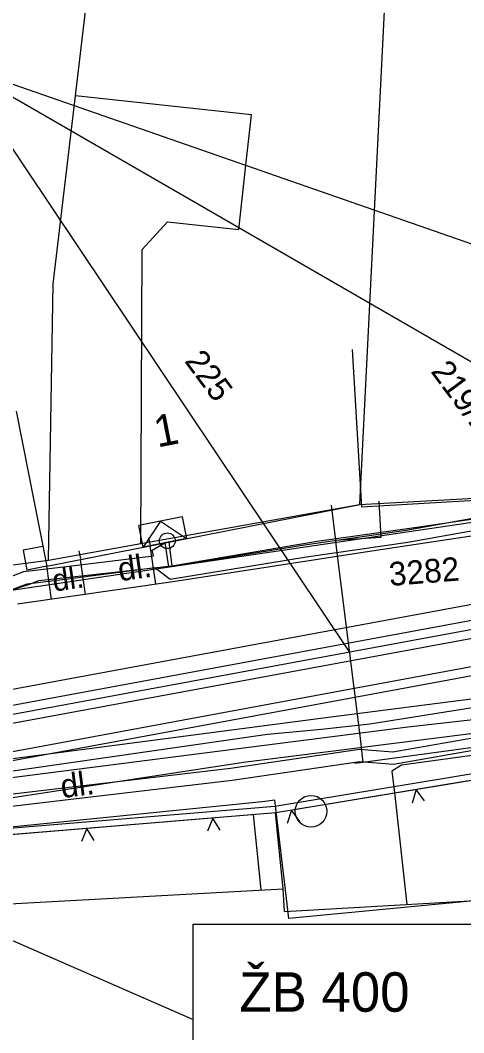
# Model space of a CAD drawing. Extents: x -601580 to 4, y -1204314 to 4.
# Drawn here: x -595935.25 to -595921.21, y -1202932.31 to -1202900.29 of the extents above; entities that cross this region are included whole.
import ezdxf

# ---------------------------------------------------------------- set-up
doc = ezdxf.new("R2010")
doc.units = 0
for name, color, linetype in [('00-EON NN', 7, 'Continuous'), ('00-EON VN', 7, 'Continuous'), ('00-INNOGY-NTL', 7, 'Continuous'), ('00-KN-HRANICE PARCEL', 7, 'Continuous'), ('00-KN-PARC. CISLA', 7, 'Continuous'), ('00-KN-VNITRNI KRESBA', 7, 'Continuous'), ('00-POLOHOPIS', 7, 'Continuous'), ('00-SITE KOM. KABEL', 7, 'Continuous'), ('11-REKONSTRUKCE  VYKOP', 7, 'Continuous'), ('11-REKONSTRUKCE KANALIZACE', 7, 'Continuous'), ('11-REKONSTRUKCE KANALIZACE OSA', 7, 'Continuous'), ('11-REKONSTRUKCE KANALIZACE POPIS', 7, 'Continuous'), ('11-REKONSTRUKCE VODOVOD', 7, 'Continuous'), ('Vrstva 26', 7, 'Continuous'), ('Vrstva 27', 7, 'Continuous'), ('Vrstva 28', 7, 'Continuous'), ('Vrstva 40', 7, 'Continuous'), ('Vrstva 6', 7, 'Continuous'), ('Vrstva 9', 7, 'Continuous')]:
    doc.layers.add(name, color=color, linetype=linetype)

# ---------------------------------------------------------------- blocks, each defined once
blk = doc.blocks.new('6.20_168')
at = {"layer": 'Vrstva 27'}
blk.add_circle((0, 0), 0.5, dxfattribs=at)
blk = doc.blocks.new('6.14A_344')
at = {"layer": 'Vrstva 28'}
blk.add_circle((0, 0), 0.25, dxfattribs=at)
blk = doc.blocks.new('DL_44')
at = {"layer": 'Vrstva 40'}
blk.add_text('dl.', height=0.75, rotation=0, dxfattribs=at).set_placement((-0.174, -0.375))
blk = doc.blocks.new('DL_50')
at = {"layer": 'Vrstva 40'}
blk.add_text('dl.', height=0.75, rotation=0, dxfattribs=at).set_placement((-0.175, -0.376))
blk = doc.blocks.new('VCHOD_2478')
at = {"layer": 'Vrstva 6'}
blk.add_line((0, 0.25), (0, 0), dxfattribs=at)
blk = doc.blocks.new('VCHOD_2480')
at = {"layer": 'Vrstva 6'}
blk.add_line((0, 0.25), (0, 0), dxfattribs=at)
blk = doc.blocks.new('NN630')
at = {"layer": 'Vrstva 9'}
for points in [[(-3, -700), (-703, 0)], [(-703, -700), (-703, 0), (697, 0), (697, -700)], [(-3, -700), (697, 0)], [(-703, -700), (697, -700)]]:
    blk.add_lwpolyline(points, dxfattribs=at)

msp = doc.modelspace()

# ---------------------------------------------------------------- linework, layer by layer
at = {"layer": '00-EON NN'}
for points in [[(-595935.843, -1202917.993), (-595935.131, -1202917.725), (-595933.791, -1202917.568), (-595931.031, -1202917.23), (-595931.068, -1202917.046), (-595930.67, -1202916.817), (-595930.553, -1202917.574), (-595926.25, -1202916.878), (-595923.037, -1202916.41), (-595919.538, -1202915.786), (-595916.043, -1202915.47), (-595913.823, -1202915.341), (-595911.676, -1202915.23), (-595910.925, -1202914.984), (-595910.144, -1202915.164), (-595908.114, -1202915.114), (-595906.922, -1202915.126), (-595905.67, -1202915.046), (-595905.669, -1202914.841), (-595905.267, -1202914.67), (-595905.271, -1202915.221), (-595901.898, -1202915.088), (-595896.397, -1202914.994)], [(-595907.635, -1202923.072), (-595907.693, -1202921.594), (-595912.623, -1202921.652), (-595914.734, -1202921.856), (-595915.16, -1202915.836), (-595916.017, -1202915.87), (-595919.502, -1202916.185), (-595922.982, -1202916.806), (-595926.189, -1202917.273), (-595930.498, -1202917.97), (-595930.984, -1202917.606), (-595933.743, -1202917.964), (-595935.036, -1202918.117), (-595935.748, -1202918.384), (-595939.325, -1202918.811), (-595939.959, -1202918.918), (-595944.456, -1202919.317), (-595944.565, -1202918.2)], [(-595995.8, -1202934.356), (-595984.826, -1202933.461), (-595978.466, -1202932.991), (-595977.061, -1202932.085), (-595975.439, -1202931.62), (-595969.846, -1202930.691), (-595963.395, -1202928.507), (-595953.535, -1202926.977), (-595946.648, -1202926.221), (-595945.805, -1202925.994), (-595944.014, -1202925.624), (-595942.777, -1202925.446), (-595942.07, -1202924.429), (-595940.212, -1202924.28), (-595939.159, -1202925.181), (-595928.594, -1202923.94), (-595924.514, -1202923.338), (-595923.46, -1202923.423), (-595918.648, -1202922.582), (-595917.692, -1202922.687), (-595914.664, -1202922.251), (-595912.602, -1202922.052), (-595908.077, -1202921.998), (-595908.035, -1202923.087)], [(-595908.435, -1202923.102), (-595908.462, -1202922.403), (-595912.58, -1202922.452), (-595914.625, -1202922.65), (-595917.685, -1202923.09), (-595918.635, -1202922.986), (-595923.441, -1202923.826), (-595924.501, -1202923.741), (-595928.542, -1202924.336), (-595939.286, -1202925.599), (-595940.346, -1202924.692), (-595941.85, -1202924.812), (-595942.549, -1202925.817), (-595943.408, -1202926.019)]]:
    msp.add_lwpolyline(points, dxfattribs=at)
at = {"layer": '00-EON VN'}
for points in [[(-595812.549, -1202889.968), (-595812.597, -1202895.839), (-595812.374, -1202907.109), (-595812.034, -1202911.753), (-595812.043, -1202914.154), (-595812.454, -1202915.079), (-595818.036, -1202918.412), (-595819.276, -1202918.981), (-595830.613, -1202919.581), (-595845.316, -1202919.812), (-595876.261, -1202920.574), (-595885.405, -1202920.764), (-595898.106, -1202921.09), (-595904.172, -1202921.083), (-595910.586, -1202921.253), (-595922.981, -1202922.649), (-595935.765, -1202924.283), (-595938.28, -1202924.79), (-595939.528, -1202924.77)], [(-595855.739, -1202919.768), (-595867.994, -1202919.935), (-595868.948, -1202919.958), (-595869.74, -1202919.998), (-595880.006, -1202920.295), (-595890.722, -1202920.59), (-595891.811, -1202920.801), (-595893.816, -1202921.069), (-595906.671, -1202920.897), (-595913.41, -1202920.93), (-595919.742, -1202921.844), (-595924.186, -1202922.552), (-595925.719, -1202922.718), (-595927.421, -1202922.874), (-595938.86, -1202924.527), (-595939.328, -1202924.551)]]:
    msp.add_lwpolyline(points, dxfattribs=at)
at = {"layer": '00-INNOGY-NTL'}
msp.add_line((-595925.409, -1202915.622), (-595925.275, -1202916.742), dxfattribs=at)
for points in [[(-595923.904, -1202915.501), (-595923.838, -1202916.648), (-595925.275, -1202916.742)], [(-595925.275, -1202916.742), (-595925.25, -1202916.961), (-595924.507, -1202922.91), (-595924.411, -1202923.761)], [(-595829.318, -1202919.629), (-595845.296, -1202920.418), (-595856.328, -1202920.537), (-595857.071, -1202920.577), (-595864.476, -1202920.919), (-595868.63, -1202921.112), (-595869.27, -1202921.139), (-595884.122, -1202921.565), (-595888.695, -1202921.696), (-595890.138, -1202921.597), (-595890.45, -1202921.58), (-595891.559, -1202921.394), (-595893.291, -1202920.873), (-595893.558, -1202920.798), (-595893.702, -1202920.755), (-595903.951, -1202920.99), (-595904.155, -1202921.017), (-595911.114, -1202921.961), (-595924.411, -1202923.761), (-595924.674, -1202923.794)]]:
    msp.add_lwpolyline(points, dxfattribs=at)
at = {"layer": '00-KN-HRANICE PARCEL'}
for p, q in [((-595923.657, -1202898.518), (-595924.512, -1202915.604)), ((-595924.512, -1202915.604), (-595916.008, -1202915.133)), ((-595942.841, -1202918.461), (-595934.351, -1202917.365)), ((-595928.105, -1202923.751), (-595949.994, -1202927.096))]:
    msp.add_line(p, q, dxfattribs=at)
for points in [[(-595934.351, -1202917.365), (-595934.202, -1202908.624), (-595933.5, -1202902.674), (-595932.968, -1202898.206), (-595923.657, -1202898.518)], [(-595934.351, -1202917.365), (-595931.428, -1202916.84), (-595924.512, -1202915.604)], [(-595913.297, -1202921.888), (-595927.763, -1202923.708), (-595928.105, -1202923.751)], [(-595913.337, -1202927.422), (-595913.489, -1202927.435), (-595926.749, -1202928.697), (-595926.803, -1202928.239), (-595927.189, -1202924.951), (-595927.597, -1202925.005), (-595951.971, -1202927.468), (-595951.879, -1202928.969), (-595969.788, -1202930.73)]]:
    msp.add_lwpolyline(points, dxfattribs=at)
at = {"layer": '00-KN-VNITRNI KRESBA'}
for p, q in [((-595927.935, -1202903.275), (-595933.5, -1202902.674)), ((-595928.107, -1202904.872), (-595927.935, -1202903.275)), ((-595928.329, -1202906.905), (-595928.107, -1202904.872)), ((-595931.388, -1202907.532), (-595930.588, -1202906.664)), ((-595930.588, -1202906.664), (-595928.329, -1202906.905)), ((-595931.428, -1202916.84), (-595931.388, -1202907.532))]:
    msp.add_line(p, q, dxfattribs=at)
at = {"layer": '00-POLOHOPIS'}
for p, q in [((-595924.747, -1202910.698), (-595924.447, -1202915.688)), ((-595935.376, -1202912.646), (-595934.408, -1202917.552)), ((-595915.934, -1202915.178), (-595924.447, -1202915.688)), ((-595934.408, -1202917.552), (-595924.453, -1202915.589)), ((-595919.327, -1202916.36), (-595924.331, -1202917.11)), ((-595934.532, -1202916.926), (-595935.159, -1202917.049)), ((-595935.159, -1202917.049), (-595935.036, -1202917.676)), ((-595933.34, -1202917.341), (-595931.136, -1202916.907)), ((-595930.96, -1202918.127), (-595931.136, -1202916.907)), ((-595933.181, -1202918.447), (-595933.34, -1202917.341)), ((-595924.331, -1202917.11), (-595930.35, -1202918.04)), ((-595934.408, -1202917.552), (-595935.036, -1202917.676)), ((-595934.257, -1202918.602), (-595934.408, -1202917.552)), ((-595930.35, -1202918.04), (-595935.334, -1202918.758)), ((-595913.338, -1202920.775), (-595925.574, -1202922.349)), ((-595925.574, -1202922.349), (-595948.011, -1202925.279)), ((-595912.87, -1202922.788), (-595927.19, -1202925.154)), ((-595912.87, -1202922.788), (-595927.19, -1202925.154)), ((-595912.852, -1202922.988), (-595927.164, -1202925.352)), ((-595927.19, -1202925.154), (-595939.144, -1202926.151)), ((-595927.164, -1202925.352), (-595939.116, -1202926.35)), ((-595927.629, -1202927.795), (-595927.867, -1202925.411)), ((-595926.93, -1202927.757), (-595927.17, -1202925.353)), ((-595951.649, -1202929.117), (-595926.93, -1202927.757)), ((-595926.89, -1202928.471), (-595926.93, -1202927.757)), ((-595926.89, -1202928.471), (-595913.25, -1202927.701))]:
    msp.add_line(p, q, dxfattribs=at)
for points in [[(-595912.852, -1202922.988), (-595927.164, -1202925.352)], [(-595922.456, -1202924.98), (-595922.718, -1202924.618), (-595922.851, -1202925.045)], [(-595927.164, -1202925.352), (-595939.116, -1202926.35)], [(-595926.402, -1202925.631), (-595926.665, -1202925.27), (-595926.797, -1202925.697)], [(-595928.924, -1202925.9), (-595929.157, -1202925.519), (-595929.323, -1202925.934)], [(-595932.91, -1202926.233), (-595933.143, -1202925.852), (-595933.309, -1202926.266)]]:
    msp.add_lwpolyline(points, dxfattribs=at)
at = {"layer": '00-SITE KOM. KABEL'}
for points in [[(-595962.653, -1202889.719), (-595962.437, -1202893.118), (-595962.19, -1202903.383), (-595961.704, -1202913.92), (-595961.215, -1202919.696), (-595960.751, -1202920.958), (-595958.852, -1202921.84), (-595941.614, -1202919.207), (-595919.364, -1202915.93), (-595914.802, -1202915.533), (-595909.726, -1202915.29), (-595904.77, -1202915.172), (-595892.698, -1202914.792), (-595882.435, -1202914.609), (-595868.371, -1202914.195), (-595862.284, -1202914.073), (-595852.26, -1202913.769), (-595831.47, -1202912.098)], [(-595930.446, -1202917.543), (-595925.848, -1202916.758), (-595922.768, -1202916.327), (-595919.597, -1202915.867)], [(-595925.848, -1202916.758), (-595922.768, -1202916.327)], [(-595930.55, -1202916.798), (-595930.446, -1202917.543)], [(-595956.106, -1202920.337), (-595954.651, -1202920.167), (-595952.928, -1202920.021), (-595951.436, -1202919.885), (-595947.404, -1202919.495), (-595945.445, -1202919.398), (-595944.367, -1202919.308), (-595940.123, -1202918.885), (-595939.246, -1202918.757), (-595935.572, -1202918.321), (-595934.957, -1202918.126), (-595934.66, -1202918.006), (-595930.446, -1202917.543)], [(-595934.66, -1202918.006), (-595930.446, -1202917.543)], [(-595914.709, -1202922.687), (-595923.187, -1202923.849), (-595923.486, -1202924.034), (-595923.4, -1202924.804), (-595923.017, -1202928.256)]]:
    msp.add_lwpolyline(points, dxfattribs=at)
at = {"layer": '11-REKONSTRUKCE  VYKOP'}
for points in [[(-596033.896, -1202928.113), (-596024.524, -1202927.448), (-595993.044, -1202929.525), (-595947.134, -1202923.593), (-595908.24, -1202916.401), (-595849.541, -1202915.344)], [(-596018.759, -1202930.053), (-595992.974, -1202931.754), (-595946.789, -1202925.787), (-595908.017, -1202918.617), (-595850.701, -1202917.585)]]:
    msp.add_lwpolyline(points, dxfattribs=at)
at = {"layer": '11-REKONSTRUKCE KANALIZACE'}
for points in [[(-595946.39, -1202923.964), (-595908.886, -1202917.029)], [(-595946.288, -1202924.515), (-595908.785, -1202917.579)]]:
    msp.add_lwpolyline(points, dxfattribs=at)
at = {"layer": '11-REKONSTRUKCE KANALIZACE OSA'}
msp.add_lwpolyline([(-596033.841, -1202928.891), (-596024.522, -1202928.23), (-595993.02, -1202930.308), (-595947.013, -1202924.364), (-595908.162, -1202917.18), (-595850.727, -1202916.145)], dxfattribs=at)
at = {"layer": '11-REKONSTRUKCE KANALIZACE POPIS'}
for q in [(-595924.837, -1202920.263), (-595909.864, -1202917.494), (-595893.541, -1202916.916)]:
    msp.add_line((-595937.294, -1202901.673), q, dxfattribs=at)
msp.add_lwpolyline([(-595947.013, -1202924.364), (-595929.772, -1202931.891)], dxfattribs=at)
msp.add_lwpolyline([(-595929.772, -1202928.874), (-595914.974, -1202928.874), (-595914.974, -1202934.907), (-595929.772, -1202934.907)], close=True, dxfattribs=at)
msp.add_lwpolyline([(-595929.772, -1202928.874), (-595914.974, -1202928.874), (-595914.974, -1202934.907), (-595929.772, -1202934.907)], close=True, dxfattribs=at)
at = {"layer": '11-REKONSTRUKCE VODOVOD'}
msp.add_lwpolyline([(-596017.942, -1202929.826), (-595992.983, -1202931.473), (-595946.833, -1202925.51), (-595908.045, -1202918.338), (-595850.706, -1202917.305)], dxfattribs=at)

# ---------------------------------------------------------------- block references
at = {"layer": '00-POLOHOPIS', "rotation": 36.585318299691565}
msp.add_blockref('6.14A_344', (-595930.593, -1202916.749), dxfattribs=at)
at = {"layer": '00-POLOHOPIS'}
for name, p, xscale, yscale, rotation in [('VCHOD_2478', (-595931.136, -1202916.907), 1.00000230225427, 1.0000023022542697, 11.149331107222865), ('VCHOD_2480', (-595933.344, -1202917.311), 1.00000230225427, 1.0000023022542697, 11.149331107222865), ('DL_50', (-595931.981, -1202917.635), 0.99999805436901, 0.9999980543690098, 8.192945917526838), ('DL_44', (-595933.796, -1202924.498), 1.00000172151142, 1.0000017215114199, 7.43972898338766), ('6.20_168', (-595926.045, -1202925.304), 1.0000003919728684, 1.0000003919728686, 1.4240772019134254)]:
    msp.add_blockref(name, p, dxfattribs=dict(at, xscale=xscale, yscale=yscale, rotation=rotation))
at = {"layer": 'Vrstva 26', "xscale": 0.0010000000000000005, "yscale": 0.0010000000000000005, "rotation": -168.84331224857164}
msp.add_blockref('NN630', (-595930.675, -1202916.816), dxfattribs=at)

# ---------------------------------------------------------------- texts
at = {"layer": '00-KN-PARC. CISLA'}
for s, rotation, p in [('225', 306.5853, (-595930.07, -1202911.07)), ('219/1', 306.5853, (-595922.28, -1202911.396)), ('3282', 4.5853, (-595923.552, -1202918.182))]:
    msp.add_text(s, height=0.75, rotation=rotation, dxfattribs=at).set_placement(p)
at = {"layer": '00-POLOHOPIS'}
for s, height, rotation, p in [('1', 1, 11.1567, (-595930.906, -1202913.803)), ('dl.', 0.7, 8.1929, (-595934.177, -1202918.359))]:
    msp.add_text(s, height=height, rotation=rotation, dxfattribs=at).set_placement(p)
at = {"layer": '11-REKONSTRUKCE KANALIZACE POPIS'}
msp.add_text('ŽB 400 ', height=1.25, dxfattribs=at).set_placement((-595928.318, -1202931.647))

doc.saveas('drawing.dxf')
